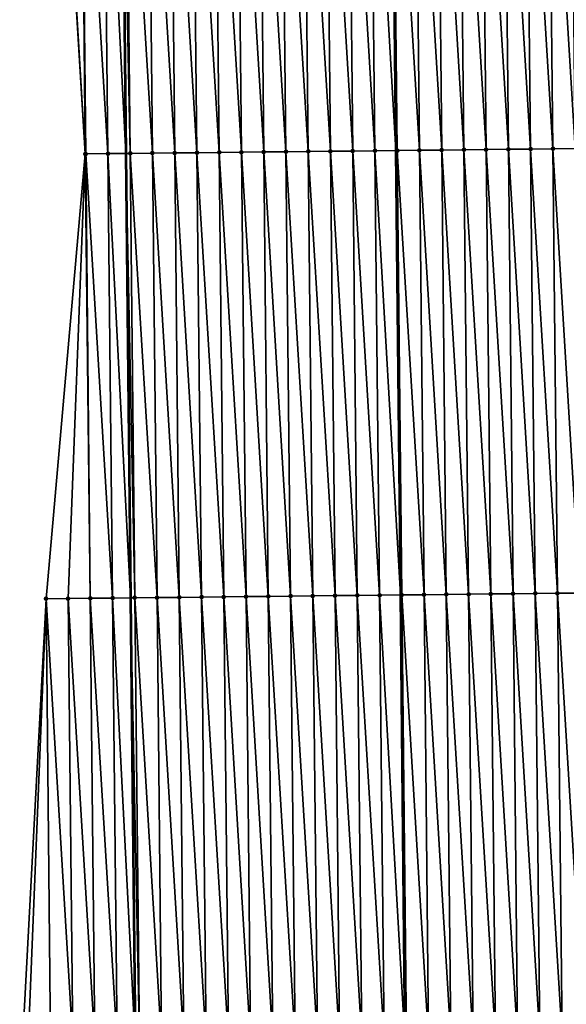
# Model space of a CAD drawing. Header units: feet. Extents: x 2007189 to 2022806, y 818621 to 837694.
# Tile 510 of 656: x 2011318 to 2011343, y 832028 to 832073. Entities that reach past the tile are written whole.
import ezdxf

# ---------------------------------------------------------------- set-up
doc = ezdxf.new("R2010")
doc.units = ezdxf.units.FT
doc.header["$MEASUREMENT"] = 0
for name, color, linetype, lineweight in [('EP_Travel Lane', 172, 'Continuous', 53), ('Road Shots', 141, 'Continuous', 100), ('Road X-Section', 40, 'Continuous', 13), ('STRIPING', 60, 'Continuous', 53)]:
    doc.layers.add(name, color=color, linetype=linetype, lineweight=lineweight)
doc.layers.add('I-77-MM17-21_SB-Surface-Border', color=7, linetype='Continuous')
doc.layers.add('I-77-MM17-21_SB-Surface-TIN', color=7, linetype='Continuous')

msp = doc.modelspace()

# ---------------------------------------------------------------- linework, layer by layer
at = {"layer": 'EP_Travel Lane'}
msp.add_polyline3d([(2011322.837730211, 832086.6567971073, 318.5024106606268), (2011323.04584078, 832066.6776589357, 318.9931472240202), (2011323.252388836, 832046.6844075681, 319.4703391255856), (2011323.458933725, 832026.6914627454, 319.9609785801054), (2011323.665474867, 832006.698880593, 320.4675475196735), (2011323.872024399, 831986.7054863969, 320.9384650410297), (2011324.078583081, 831966.7112063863, 321.3704927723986), (2011324.285135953, 831946.7174888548, 321.8272211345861), (2011324.491693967, 831926.7232735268, 322.2620882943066), (2011324.698259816, 831906.728299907, 322.6636726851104), (2011324.904823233, 831886.7335616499, 323.0755980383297), (2011325.11390593, 831866.7193922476, 323.4672968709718), (2011325.323557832, 831846.7235953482, 323.8211731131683), (2011325.533207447, 831826.7280165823, 324.1884367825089), (2011325.74285616, 831806.7325237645, 324.5609753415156), (2011325.952507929, 831786.7367395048, 324.9156272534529), (2011326.162159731, 831766.7409521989, 325.2700859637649), (2011326.371814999, 831746.7448341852, 325.6042546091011)], dxfattribs=at)
at = {"layer": 'I-77-MM17-21_SB-Surface-Border', "color": 3, "linetype": 'Continuous', "lineweight": -3}
msp.add_polyline3d([(2011326.326654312, 831746.7443031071, 325.6030835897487), (2011325.584563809, 831766.7341490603, 325.254448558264), (2011324.485382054, 831786.7194435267, 324.8749488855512), (2011325.567814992, 831806.7304602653, 324.556126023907), (2011323.544463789, 831826.704540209, 324.1313914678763), (2011322.635318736, 831846.6919875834, 323.7517886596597), (2011321.023721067, 831866.6708252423, 323.3325516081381), (2011320.517351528, 831886.6847395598, 322.9221663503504), (2011319.390506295, 831906.6691406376, 322.4738144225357), (2011318.764602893, 831926.6592149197, 322.0473334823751), (2011318.694981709, 831946.655290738, 321.6320355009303), (2011318.814870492, 831966.6531065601, 321.2071661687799), (2011318.288243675, 831986.6436178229, 320.7548539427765), (2011318.270390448, 832006.6397106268, 320.316821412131), (2011318.389455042, 832026.6361085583, 319.8300902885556), (2011319.452686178, 832046.6426821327, 319.3618739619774), (2011321.215974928, 832066.6576875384, 318.9463018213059), (2011320.000191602, 832086.6238370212, 318.4208472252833)], dxfattribs=at)
at = {"layer": 'I-77-MM17-21_SB-Surface-TIN', "color": 128, "linetype": 'Continuous', "lineweight": -3}
for points in [[(2011332.237498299, 832066.7763541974, 319.1571886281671), (2011332.028230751, 832086.7609413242, 318.6593218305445), (2011331.028294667, 832086.7496282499, 318.6429863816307)], [(2011333.23744085, 832066.7870803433, 319.1745638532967), (2011333.028166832, 832086.7722546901, 318.6756692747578), (2011332.028230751, 832086.7609413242, 318.6593218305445)], [(2011332.237498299, 832066.7763541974, 319.1571886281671), (2011333.23744085, 832066.7870803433, 319.1745638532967), (2011332.028230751, 832086.7609413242, 318.6593218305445)], [(2011334.237383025, 832066.7978429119, 319.193537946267), (2011334.028102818, 832086.783576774, 318.6923750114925), (2011333.028166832, 832086.7722546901, 318.6756692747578)], [(2011333.23744085, 832066.7870803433, 319.1745638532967), (2011334.237383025, 832066.7978429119, 319.193537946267), (2011333.028166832, 832086.7722546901, 318.6756692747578)], [(2011334.028102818, 832086.783576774, 318.6923750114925), (2011335.173482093, 832066.8080471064, 319.216953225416), (2011334.964146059, 832086.7942281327, 318.7101798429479)], [(2011334.237383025, 832066.7978429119, 319.193537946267), (2011335.173482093, 832066.8080471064, 319.216953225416), (2011334.028102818, 832086.783576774, 318.6923750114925)], [(2011335.23732378, 832066.8087430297, 319.2185501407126), (2011335.028038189, 832086.7949551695, 318.7113951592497), (2011334.964146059, 832086.7942281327, 318.7101798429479)], [(2011335.23732378, 832066.8087430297, 319.2185501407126), (2011334.964146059, 832086.7942281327, 318.7101798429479), (2011335.173482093, 832066.8080471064, 319.216953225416)], [(2011336.237263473, 832066.8197458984, 319.2480728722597), (2011336.027972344, 832086.806444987, 318.7349947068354), (2011335.028038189, 832086.7949551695, 318.7113951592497)], [(2011335.23732378, 832066.8087430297, 319.2185501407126), (2011336.237263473, 832066.8197458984, 319.2480728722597), (2011335.028038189, 832086.7949551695, 318.7113951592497)], [(2011337.237203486, 832066.8307177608, 319.2762344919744), (2011337.027906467, 832086.8179376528, 318.7587113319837), (2011336.027972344, 832086.806444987, 318.7349947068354)], [(2011336.237263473, 832066.8197458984, 319.2480728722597), (2011337.237203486, 832066.8307177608, 319.2762344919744), (2011336.027972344, 832086.806444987, 318.7349947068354)], [(2011338.237144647, 832066.8415784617, 319.2995163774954), (2011338.02784061, 832086.8294286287, 318.7823584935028), (2011337.027906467, 832086.8179376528, 318.7587113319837)], [(2011337.237203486, 832066.8307177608, 319.2762344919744), (2011338.237144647, 832066.8415784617, 319.2995163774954), (2011337.027906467, 832086.8179376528, 318.7587113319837)], [(2011339.237086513, 832066.8523709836, 319.319805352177), (2011339.027774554, 832086.8409376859, 318.8067487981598), (2011338.02784061, 832086.8294286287, 318.7823584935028)], [(2011338.237144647, 832066.8415784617, 319.2995163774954), (2011339.237086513, 832066.8523709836, 319.319805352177), (2011338.02784061, 832086.8294286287, 318.7823584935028)], [(2011340.237027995, 832066.8632006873, 319.3417265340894), (2011340.027707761, 832086.8525143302, 318.8339169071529), (2011339.027774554, 832086.8409376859, 318.8067487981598)], [(2011339.237086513, 832066.8523709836, 319.319805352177), (2011340.237027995, 832066.8632006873, 319.3417265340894), (2011339.027774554, 832086.8409376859, 318.8067487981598)], [(2011341.236968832, 832066.8740927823, 319.3663865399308), (2011341.027641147, 832086.8640745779, 318.8604111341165), (2011340.027707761, 832086.8525143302, 318.8339169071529)], [(2011340.237027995, 832066.8632006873, 319.3417265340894), (2011341.236968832, 832066.8740927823, 319.3663865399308), (2011340.027707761, 832086.8525143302, 318.8339169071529)], [(2011342.236909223, 832066.8850280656, 319.392942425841), (2011342.02757502, 832086.8755902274, 318.8850723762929), (2011341.027641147, 832086.8640745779, 318.8604111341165)], [(2011341.236968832, 832066.8740927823, 319.3663865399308), (2011342.236909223, 832066.8850280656, 319.392942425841), (2011341.027641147, 832086.8640745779, 318.8604111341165)], [(2011343.236849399, 832066.8959841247, 319.4204103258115), (2011343.027509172, 832086.8870802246, 318.9086793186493), (2011342.02757502, 832086.8755902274, 318.8850723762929)], [(2011342.236909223, 832066.8850280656, 319.392942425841), (2011343.236849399, 832066.8959841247, 319.4204103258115), (2011342.02757502, 832086.8755902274, 318.8850723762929)], [(2011321.215974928, 832066.6576875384, 318.9463018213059), (2011320.029008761, 832086.6241749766, 318.4218080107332), (2011320.000191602, 832086.6238370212, 318.4208472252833)], [(2011321.215974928, 832066.6576875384, 318.9463018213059), (2011321.02894068, 832086.6358696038, 318.4538252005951), (2011320.029008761, 832086.6241749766, 318.4218080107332)], [(2011322.238075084, 832066.6688699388, 318.9736559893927), (2011322.028873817, 832086.6474526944, 318.481258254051), (2011321.02894068, 832086.6358696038, 318.4538252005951)], [(2011321.238134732, 832066.6579309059, 318.9469355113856), (2011321.02894068, 832086.6358696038, 318.4538252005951), (2011321.215974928, 832066.6576875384, 318.9463018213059)], [(2011321.238134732, 832066.6579309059, 318.9469355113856), (2011322.238075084, 832066.6688699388, 318.9736559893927), (2011321.02894068, 832086.6358696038, 318.4538252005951)], [(2011322.028873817, 832086.6474526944, 318.481258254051), (2011323.04584078, 832066.6776589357, 318.9931472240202), (2011322.837730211, 832086.6567971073, 318.5024106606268)], [(2011322.238075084, 832066.6688699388, 318.9736559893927), (2011323.04584078, 832066.6776589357, 318.9931472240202), (2011322.028873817, 832086.6474526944, 318.481258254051)], [(2011323.238016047, 832066.6797499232, 318.997784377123), (2011323.028807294, 832086.6590045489, 318.5074075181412), (2011322.837730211, 832086.6567971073, 318.5024106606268)], [(2011323.238016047, 832066.6797499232, 318.997784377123), (2011322.837730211, 832086.6567971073, 318.5024106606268), (2011323.04584078, 832066.6776589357, 318.9931472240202)], [(2011324.237957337, 832066.6905981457, 319.0205184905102), (2011324.028741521, 832086.6704877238, 318.5307340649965), (2011323.028807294, 832086.6590045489, 318.5074075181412)], [(2011323.238016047, 832066.6797499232, 318.997784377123), (2011324.237957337, 832066.6905981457, 319.0205184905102), (2011323.028807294, 832086.6590045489, 318.5074075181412)], [(2011325.237899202, 832066.7013907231, 319.0408099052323), (2011325.028676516, 832086.6819006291, 318.55117254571), (2011324.028741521, 832086.6704877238, 318.5307340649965)], [(2011324.237957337, 832066.6905981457, 319.0205184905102), (2011325.237899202, 832066.7013907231, 319.0408099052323), (2011324.028741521, 832086.6704877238, 318.5307340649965)], [(2011326.23784166, 832066.7121259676, 319.0585845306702), (2011326.028612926, 832086.6931838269, 318.5662800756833), (2011325.028676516, 832086.6819006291, 318.55117254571)], [(2011325.237899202, 832066.7013907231, 319.0408099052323), (2011326.23784166, 832066.7121259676, 319.0585845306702), (2011325.028676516, 832086.6819006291, 318.55117254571)], [(2011327.237784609, 832066.722813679, 319.0742725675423), (2011327.028549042, 832086.7044939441, 318.5824939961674), (2011326.028612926, 832086.6931838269, 318.5662800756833)], [(2011326.23784166, 832066.7121259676, 319.0585845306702), (2011327.237784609, 832066.722813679, 319.0742725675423), (2011326.028612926, 832086.6931838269, 318.5662800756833)], [(2011328.237727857, 832066.7334723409, 319.0886853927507), (2011328.02848495, 832086.7158231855, 318.5994939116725), (2011327.028549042, 832086.7044939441, 318.5824939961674)], [(2011327.237784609, 832066.722813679, 319.0742725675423), (2011328.237727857, 832066.7334723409, 319.0886853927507), (2011327.028549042, 832086.7044939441, 318.5824939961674)], [(2011329.237670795, 832066.7441611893, 319.1044233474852), (2011329.028421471, 832086.7270962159, 318.6141835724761), (2011328.02848495, 832086.7158231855, 318.5994939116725)], [(2011328.237727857, 832066.7334723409, 319.0886853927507), (2011329.237670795, 832066.7441611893, 319.1044233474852), (2011328.02848495, 832086.7158231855, 318.5994939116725)], [(2011330.237613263, 832066.7548953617, 319.1221509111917), (2011330.028358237, 832086.7383468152, 318.6279513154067), (2011329.028421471, 832086.7270962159, 318.6141835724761)], [(2011329.237670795, 832066.7441611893, 319.1044233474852), (2011330.237613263, 832066.7548953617, 319.1221509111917), (2011329.028421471, 832086.7270962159, 318.6141835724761)], [(2011331.23755593, 832066.7656102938, 319.1390338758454), (2011331.028294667, 832086.7496282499, 318.6429863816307), (2011330.028358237, 832086.7383468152, 318.6279513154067)], [(2011330.237613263, 832066.7548953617, 319.1221509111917), (2011331.23755593, 832066.7656102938, 319.1390338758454), (2011330.028358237, 832086.7383468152, 318.6279513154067)], [(2011331.23755593, 832066.7656102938, 319.1390338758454), (2011332.237498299, 832066.7763541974, 319.1571886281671), (2011331.028294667, 832086.7496282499, 318.6429863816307)], [(2011337.443746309, 832046.8379725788, 319.7756438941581), (2011337.237203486, 832066.8307177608, 319.2762344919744), (2011336.237263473, 832066.8197458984, 319.2480728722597)], [(2011338.443687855, 832046.8487960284, 319.7972903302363), (2011338.237144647, 832066.8415784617, 319.2995163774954), (2011337.237203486, 832066.8307177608, 319.2762344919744)], [(2011337.443746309, 832046.8379725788, 319.7756438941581), (2011338.443687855, 832046.8487960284, 319.7972903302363), (2011337.237203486, 832066.8307177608, 319.2762344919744)], [(2011339.443630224, 832046.8595398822, 319.8154426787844), (2011339.237086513, 832066.8523709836, 319.319805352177), (2011338.237144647, 832066.8415784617, 319.2995163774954)], [(2011338.443687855, 832046.8487960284, 319.7972903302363), (2011339.443630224, 832046.8595398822, 319.8154426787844), (2011338.237144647, 832066.8415784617, 319.2995163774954)], [(2011340.443571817, 832046.870358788, 319.836889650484), (2011340.237027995, 832066.8632006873, 319.3417265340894), (2011339.237086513, 832066.8523709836, 319.319805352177)], [(2011339.443630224, 832046.8595398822, 319.8154426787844), (2011340.443571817, 832046.870358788, 319.836889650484), (2011339.237086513, 832066.8523709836, 319.319805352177)], [(2011341.443513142, 832046.881203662, 319.8594765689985), (2011341.236968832, 832066.8740927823, 319.3663865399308), (2011340.237027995, 832066.8632006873, 319.3417265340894)], [(2011340.443571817, 832046.870358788, 319.836889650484), (2011341.443513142, 832046.881203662, 319.8594765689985), (2011340.237027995, 832066.8632006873, 319.3417265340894)], [(2011342.443453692, 832046.8921235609, 319.8853569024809), (2011342.236909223, 832066.8850280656, 319.392942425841), (2011341.236968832, 832066.8740927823, 319.3663865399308)], [(2011341.443513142, 832046.881203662, 319.8594765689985), (2011342.443453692, 832046.8921235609, 319.8853569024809), (2011341.236968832, 832066.8740927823, 319.3663865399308)], [(2011343.443393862, 832046.9030802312, 319.9128514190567), (2011343.236849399, 832066.8959841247, 319.4204103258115), (2011342.236909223, 832066.8850280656, 319.392942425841)], [(2011342.443453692, 832046.8921235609, 319.8853569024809), (2011343.443393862, 832046.9030802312, 319.9128514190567), (2011342.236909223, 832066.8850280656, 319.392942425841)], [(2011320.4447432, 832046.6536662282, 319.3941469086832), (2011321.215974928, 832066.6576875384, 318.9463018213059), (2011319.452686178, 832046.6426821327, 319.3618739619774)], [(2011320.4447432, 832046.6536662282, 319.3941469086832), (2011321.444682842, 832046.6646740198, 319.42388553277), (2011321.215974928, 832066.6576875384, 318.9463018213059)], [(2011321.444682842, 832046.6646740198, 319.42388553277), (2011321.238134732, 832066.6579309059, 318.9469355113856), (2011321.215974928, 832066.6576875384, 318.9463018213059)], [(2011322.444623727, 832046.675561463, 319.4483411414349), (2011322.238075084, 832066.6688699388, 318.9736559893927), (2011321.238134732, 832066.6579309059, 318.9469355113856)], [(2011321.444682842, 832046.6646740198, 319.42388553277), (2011322.444623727, 832046.675561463, 319.4483411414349), (2011321.238134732, 832066.6579309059, 318.9469355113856)], [(2011322.238075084, 832066.6688699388, 318.9736559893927), (2011323.252388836, 832046.6844075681, 319.4703391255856), (2011323.04584078, 832066.6776589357, 318.9931472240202)], [(2011322.444623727, 832046.675561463, 319.4483411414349), (2011323.252388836, 832046.6844075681, 319.4703391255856), (2011322.238075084, 832066.6688699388, 318.9736559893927)], [(2011323.444563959, 832046.6865121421, 319.4755726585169), (2011323.238016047, 832066.6797499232, 318.997784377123), (2011323.04584078, 832066.6776589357, 318.9931472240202)], [(2011323.444563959, 832046.6865121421, 319.4755726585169), (2011323.04584078, 832066.6776589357, 318.9931472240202), (2011323.252388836, 832046.6844075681, 319.4703391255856)], [(2011324.444503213, 832046.697557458, 319.5069585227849), (2011324.237957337, 832066.6905981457, 319.0205184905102), (2011323.238016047, 832066.6797499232, 318.997784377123)], [(2011323.444563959, 832046.6865121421, 319.4755726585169), (2011324.444503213, 832046.697557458, 319.5069585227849), (2011323.238016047, 832066.6797499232, 318.997784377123)], [(2011325.444443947, 832046.7084595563, 319.5320574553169), (2011325.237899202, 832066.7013907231, 319.0408099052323), (2011324.237957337, 832066.6905981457, 319.0205184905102)], [(2011324.444503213, 832046.697557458, 319.5069585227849), (2011325.444443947, 832046.7084595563, 319.5320574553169), (2011324.237957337, 832066.6905981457, 319.0205184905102)], [(2011326.444386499, 832046.7191856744, 319.5494312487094), (2011326.23784166, 832066.7121259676, 319.0585845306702), (2011325.237899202, 832066.7013907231, 319.0408099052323)], [(2011325.444443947, 832046.7084595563, 319.5320574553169), (2011326.444386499, 832046.7191856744, 319.5494312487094), (2011325.237899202, 832066.7013907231, 319.0408099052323)], [(2011327.444329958, 832046.7298239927, 319.5629508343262), (2011327.237784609, 832066.722813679, 319.0742725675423), (2011326.23784166, 832066.7121259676, 319.0585845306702)], [(2011326.444386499, 832046.7191856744, 319.5494312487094), (2011327.444329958, 832046.7298239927, 319.5629508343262), (2011326.23784166, 832066.7121259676, 319.0585845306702)], [(2011328.444273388, 832046.7404651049, 319.5765930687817), (2011328.237727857, 832066.7334723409, 319.0886853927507), (2011327.237784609, 832066.722813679, 319.0742725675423)], [(2011327.444329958, 832046.7298239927, 319.5629508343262), (2011328.444273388, 832046.7404651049, 319.5765930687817), (2011327.237784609, 832066.722813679, 319.0742725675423)], [(2011329.444216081, 832046.7511775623, 319.5933671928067), (2011329.237670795, 832066.7441611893, 319.1044233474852), (2011328.237727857, 832066.7334723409, 319.0886853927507)], [(2011328.444273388, 832046.7404651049, 319.5765930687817), (2011329.444216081, 832046.7511775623, 319.5933671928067), (2011328.237727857, 832066.7334723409, 319.0886853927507)], [(2011330.444157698, 832046.7619941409, 319.61471200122), (2011330.237613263, 832066.7548953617, 319.1221509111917), (2011329.237670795, 832066.7441611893, 319.1044233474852)], [(2011329.444216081, 832046.7511775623, 319.5933671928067), (2011330.444157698, 832046.7619941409, 319.61471200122), (2011329.237670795, 832066.7441611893, 319.1044233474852)], [(2011331.444099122, 832046.772829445, 319.6368788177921), (2011331.23755593, 832066.7656102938, 319.1390338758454), (2011330.237613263, 832066.7548953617, 319.1221509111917)], [(2011330.444157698, 832046.7619941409, 319.61471200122), (2011331.444099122, 832046.772829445, 319.6368788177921), (2011330.237613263, 832066.7548953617, 319.1221509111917)], [(2011332.444041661, 832046.7835568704, 319.6543100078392), (2011332.237498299, 832066.7763541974, 319.1571886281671), (2011331.23755593, 832066.7656102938, 319.1390338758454)], [(2011331.444099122, 832046.772829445, 319.6368788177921), (2011332.444041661, 832046.7835568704, 319.6543100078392), (2011331.23755593, 832066.7656102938, 319.1390338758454)], [(2011333.443983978, 832046.7943056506, 319.6726786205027), (2011333.23744085, 832066.7870803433, 319.1745638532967), (2011332.237498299, 832066.7763541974, 319.1571886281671)], [(2011332.444041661, 832046.7835568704, 319.6543100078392), (2011333.443983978, 832046.7943056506, 319.6726786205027), (2011332.237498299, 832066.7763541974, 319.1571886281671)], [(2011334.443924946, 832046.805185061, 319.6967815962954), (2011334.237383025, 832066.7978429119, 319.193537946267), (2011333.23744085, 832066.7870803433, 319.1745638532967)], [(2011333.443983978, 832046.7943056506, 319.6726786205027), (2011334.443924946, 832046.805185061, 319.6967815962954), (2011333.23744085, 832066.7870803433, 319.1745638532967)], [(2011334.237383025, 832066.7978429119, 319.193537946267), (2011335.380023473, 832046.8154419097, 319.7225080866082), (2011335.173482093, 832066.8080471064, 319.216953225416)], [(2011334.443924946, 832046.805185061, 319.6967815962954), (2011335.380023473, 832046.8154419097, 319.7225080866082), (2011334.237383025, 832066.7978429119, 319.193537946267)], [(2011335.44386512, 832046.816141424, 319.7242626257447), (2011335.23732378, 832066.8087430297, 319.2185501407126), (2011335.173482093, 832066.8080471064, 319.216953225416)], [(2011335.44386512, 832046.816141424, 319.7242626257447), (2011335.173482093, 832066.8080471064, 319.216953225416), (2011335.380023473, 832046.8154419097, 319.7225080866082)], [(2011336.443805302, 832046.8270968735, 319.7517035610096), (2011336.237263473, 832066.8197458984, 319.2480728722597), (2011335.23732378, 832066.8087430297, 319.2185501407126)], [(2011335.44386512, 832046.816141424, 319.7242626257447), (2011336.443805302, 832046.8270968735, 319.7517035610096), (2011335.23732378, 832066.8087430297, 319.2185501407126)], [(2011336.443805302, 832046.8270968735, 319.7517035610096), (2011337.443746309, 832046.8379725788, 319.7756438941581), (2011336.237263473, 832066.8197458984, 319.2480728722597)], [(2011342.650003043, 832026.8987464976, 320.3570259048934), (2011342.443453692, 832046.8921235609, 319.8853569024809), (2011341.443513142, 832046.881203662, 319.8594765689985)], [(2011343.649944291, 832026.9095988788, 320.3799425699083), (2011343.443393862, 832046.9030802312, 319.9128514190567), (2011342.443453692, 832046.8921235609, 319.8853569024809)], [(2011342.650003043, 832026.8987464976, 320.3570259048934), (2011343.649944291, 832026.9095988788, 320.3799425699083), (2011342.443453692, 832046.8921235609, 319.8853569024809)], [(2011318.389455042, 832026.6361085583, 319.8300902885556), (2011318.651405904, 832026.638986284, 319.8376197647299), (2011319.452686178, 832046.6426821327, 319.3618739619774)], [(2011319.651345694, 832026.6499797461, 319.8667295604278), (2011319.452686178, 832046.6426821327, 319.3618739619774), (2011318.651405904, 832026.638986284, 319.8376197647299)], [(2011320.651284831, 832026.6610364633, 319.8986161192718), (2011320.4447432, 832046.6536662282, 319.3941469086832), (2011319.452686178, 832046.6426821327, 319.3618739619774)], [(2011319.651345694, 832026.6499797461, 319.8667295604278), (2011320.651284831, 832026.6610364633, 319.8986161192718), (2011319.452686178, 832046.6426821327, 319.3618739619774)], [(2011321.651224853, 832026.6720074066, 319.9267373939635), (2011321.444682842, 832046.6646740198, 319.42388553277), (2011320.4447432, 832046.6536662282, 319.3941469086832)], [(2011320.651284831, 832026.6610364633, 319.8986161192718), (2011321.651224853, 832026.6720074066, 319.9267373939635), (2011320.4447432, 832046.6536662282, 319.3941469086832)], [(2011322.651167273, 832026.6827463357, 319.9446737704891), (2011322.444623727, 832046.675561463, 319.4483411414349), (2011321.444682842, 832046.6646740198, 319.42388553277)], [(2011321.651224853, 832026.6720074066, 319.9267373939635), (2011322.651167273, 832026.6827463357, 319.9446737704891), (2011321.444682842, 832046.6646740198, 319.42388553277)], [(2011322.444623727, 832046.675561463, 319.4483411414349), (2011323.458933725, 832026.6914627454, 319.9609785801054), (2011323.252388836, 832046.6844075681, 319.4703391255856)], [(2011322.651167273, 832026.6827463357, 319.9446737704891), (2011323.458933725, 832026.6914627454, 319.9609785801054), (2011322.444623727, 832046.675561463, 319.4483411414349)], [(2011323.651109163, 832026.6935364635, 319.964857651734), (2011323.444563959, 832046.6865121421, 319.4755726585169), (2011323.252388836, 832046.6844075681, 319.4703391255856)], [(2011323.651109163, 832026.6935364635, 319.964857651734), (2011323.252388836, 832046.6844075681, 319.4703391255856), (2011323.458933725, 832026.6914627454, 319.9609785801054)], [(2011324.651048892, 832026.7045358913, 319.9942293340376), (2011324.444503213, 832046.697557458, 319.5069585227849), (2011323.444563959, 832046.6865121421, 319.4755726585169)], [(2011323.651109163, 832026.6935364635, 319.964857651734), (2011324.651048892, 832026.7045358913, 319.9942293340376), (2011323.444563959, 832046.6865121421, 319.4755726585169)], [(2011325.650992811, 832026.7151296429, 320.0057927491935), (2011325.444443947, 832046.7084595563, 319.5320574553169), (2011324.444503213, 832046.697557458, 319.5069585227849)], [(2011324.651048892, 832026.7045358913, 319.9942293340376), (2011325.650992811, 832026.7151296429, 320.0057927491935), (2011324.444503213, 832046.697557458, 319.5069585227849)], [(2011326.650936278, 832026.7257672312, 320.0192804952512), (2011326.444386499, 832046.7191856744, 319.5494312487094), (2011325.444443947, 832046.7084595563, 319.5320574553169)], [(2011325.650992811, 832026.7151296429, 320.0057927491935), (2011326.650936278, 832026.7257672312, 320.0192804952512), (2011325.444443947, 832046.7084595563, 319.5320574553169)], [(2011327.65087704, 832026.7366665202, 320.0442563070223), (2011327.444329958, 832046.7298239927, 319.5629508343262), (2011326.444386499, 832046.7191856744, 319.5494312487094)], [(2011326.650936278, 832026.7257672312, 320.0192804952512), (2011327.65087704, 832026.7366665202, 320.0442563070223), (2011326.444386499, 832046.7191856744, 319.5494312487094)], [(2011328.650818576, 832026.7474910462, 320.0659501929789), (2011328.444273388, 832046.7404651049, 319.5765930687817), (2011327.444329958, 832046.7298239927, 319.5629508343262)], [(2011327.65087704, 832026.7366665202, 320.0442563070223), (2011328.650818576, 832026.7474910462, 320.0659501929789), (2011327.444329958, 832046.7298239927, 319.5629508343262)], [(2011329.650760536, 832026.758274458, 320.0858392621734), (2011329.444216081, 832046.7511775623, 319.5933671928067), (2011328.444273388, 832046.7404651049, 319.5765930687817)], [(2011328.650818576, 832026.7474910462, 320.0659501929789), (2011329.650760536, 832026.758274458, 320.0858392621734), (2011328.444273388, 832046.7404651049, 319.5765930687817)], [(2011330.650703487, 832026.7689619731, 320.1015186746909), (2011330.444157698, 832046.7619941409, 319.61471200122), (2011329.444216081, 832046.7511775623, 319.5933671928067)], [(2011329.650760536, 832026.758274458, 320.0858392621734), (2011330.650703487, 832026.7689619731, 320.1015186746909), (2011329.444216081, 832046.7511775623, 319.5933671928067)], [(2011331.650648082, 832026.7794902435, 320.1102076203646), (2011331.444099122, 832046.772829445, 319.6368788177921), (2011330.444157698, 832046.7619941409, 319.61471200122)], [(2011330.650703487, 832026.7689619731, 320.1015186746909), (2011331.650648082, 832026.7794902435, 320.1102076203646), (2011330.444157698, 832046.7619941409, 319.61471200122)], [(2011332.650588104, 832026.7904612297, 320.1383307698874), (2011332.444041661, 832046.7835568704, 319.6543100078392), (2011331.444099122, 832046.772829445, 319.6368788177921)], [(2011331.650648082, 832026.7794902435, 320.1102076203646), (2011332.650588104, 832026.7904612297, 320.1383307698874), (2011331.444099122, 832046.772829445, 319.6368788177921)], [(2011333.650529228, 832026.801325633, 320.1617751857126), (2011333.443983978, 832046.7943056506, 319.6726786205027), (2011332.444041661, 832046.7835568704, 319.6543100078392)], [(2011332.650588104, 832026.7904612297, 320.1383307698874), (2011333.650529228, 832026.801325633, 320.1617751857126), (2011332.444041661, 832046.7835568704, 319.6543100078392)], [(2011334.650471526, 832026.8120762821, 320.1802260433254), (2011334.443924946, 832046.805185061, 319.6967815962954), (2011333.443983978, 832046.7943056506, 319.6726786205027)], [(2011333.650529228, 832026.801325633, 320.1617751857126), (2011334.650471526, 832026.8120762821, 320.1802260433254), (2011333.443983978, 832046.7943056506, 319.6726786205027)], [(2011334.443924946, 832046.805185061, 319.6967815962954), (2011335.586571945, 832026.8221502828, 320.1979261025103), (2011335.380023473, 832046.8154419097, 319.7225080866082)], [(2011334.650471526, 832026.8120762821, 320.1802260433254), (2011335.586571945, 832026.8221502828, 320.1979261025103), (2011334.443924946, 832046.805185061, 319.6967815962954)], [(2011335.650413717, 832026.8228373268, 320.1991332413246), (2011335.44386512, 832046.816141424, 319.7242626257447), (2011335.380023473, 832046.8154419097, 319.7225080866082)], [(2011335.650413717, 832026.8228373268, 320.1991332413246), (2011335.380023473, 832046.8154419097, 319.7225080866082), (2011335.586571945, 832026.8221502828, 320.1979261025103)], [(2011336.650353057, 832026.8338743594, 320.2301556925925), (2011336.443805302, 832046.8270968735, 319.7517035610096), (2011335.44386512, 832046.816141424, 319.7242626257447)], [(2011335.650413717, 832026.8228373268, 320.1991332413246), (2011336.650353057, 832026.8338743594, 320.2301556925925), (2011335.44386512, 832046.816141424, 319.7242626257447)], [(2011337.650295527, 832026.8446084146, 320.2478781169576), (2011337.443746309, 832046.8379725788, 319.7756438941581), (2011336.443805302, 832046.8270968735, 319.7517035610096)], [(2011336.650353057, 832026.8338743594, 320.2301556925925), (2011337.650295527, 832026.8446084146, 320.2478781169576), (2011336.443805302, 832046.8270968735, 319.7517035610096)], [(2011338.650237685, 832026.8553726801, 320.2669266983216), (2011338.443687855, 832046.8487960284, 319.7972903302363), (2011337.443746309, 832046.8379725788, 319.7756438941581)], [(2011337.650295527, 832026.8446084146, 320.2478781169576), (2011338.650237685, 832026.8553726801, 320.2669266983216), (2011337.443746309, 832046.8379725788, 319.7756438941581)], [(2011339.65017859, 832026.8662581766, 320.2912970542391), (2011339.443630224, 832046.8595398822, 319.8154426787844), (2011338.443687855, 832046.8487960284, 319.7972903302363)], [(2011338.650237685, 832026.8553726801, 320.2669266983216), (2011339.65017859, 832026.8662581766, 320.2912970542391), (2011338.443687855, 832046.8487960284, 319.7972903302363)], [(2011340.65012019, 832026.8770763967, 320.3127141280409), (2011340.443571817, 832046.870358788, 319.836889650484), (2011339.443630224, 832046.8595398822, 319.8154426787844)], [(2011339.65017859, 832026.8662581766, 320.2912970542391), (2011340.65012019, 832026.8770763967, 320.3127141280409), (2011339.443630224, 832046.8595398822, 319.8154426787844)], [(2011341.650061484, 832026.8879242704, 320.3354329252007), (2011341.443513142, 832046.881203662, 319.8594765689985), (2011340.443571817, 832046.870358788, 319.836889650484)], [(2011340.65012019, 832026.8770763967, 320.3127141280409), (2011341.650061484, 832026.8879242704, 320.3354329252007), (2011340.443571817, 832046.870358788, 319.836889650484)], [(2011341.650061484, 832026.8879242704, 320.3354329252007), (2011342.650003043, 832026.8987464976, 320.3570259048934), (2011341.443513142, 832046.881203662, 319.8594765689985)]]:
    msp.add_3dface(points, dxfattribs=at)
at = {"layer": 'Road Shots', "lineweight": 100}
for p in [(2011337.237203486, 832066.8307177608, 319.2762344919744), (2011338.237144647, 832066.8415784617, 319.2995163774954), (2011339.237086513, 832066.8523709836, 319.319805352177), (2011340.237027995, 832066.8632006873, 319.3417265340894), (2011341.236968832, 832066.8740927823, 319.3663865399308), (2011342.236909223, 832066.8850280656, 319.392942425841), (2011321.215974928, 832066.6576875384, 318.9463018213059), (2011321.238134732, 832066.6579309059, 318.9469355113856), (2011322.238075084, 832066.6688699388, 318.9736559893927), (2011323.238016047, 832066.6797499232, 318.997784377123), (2011324.237957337, 832066.6905981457, 319.0205184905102), (2011325.237899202, 832066.7013907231, 319.0408099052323), (2011326.23784166, 832066.7121259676, 319.0585845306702), (2011327.237784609, 832066.722813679, 319.0742725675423), (2011328.237727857, 832066.7334723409, 319.0886853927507), (2011329.237670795, 832066.7441611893, 319.1044233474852), (2011330.237613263, 832066.7548953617, 319.1221509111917), (2011331.23755593, 832066.7656102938, 319.1390338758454), (2011332.237498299, 832066.7763541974, 319.1571886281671), (2011333.23744085, 832066.7870803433, 319.1745638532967), (2011334.237383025, 832066.7978429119, 319.193537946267), (2011335.23732378, 832066.8087430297, 319.2185501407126), (2011336.237263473, 832066.8197458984, 319.2480728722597), (2011342.443453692, 832046.8921235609, 319.8853569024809), (2011319.452686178, 832046.6426821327, 319.3618739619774), (2011320.4447432, 832046.6536662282, 319.3941469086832), (2011321.444682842, 832046.6646740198, 319.42388553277), (2011322.444623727, 832046.675561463, 319.4483411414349), (2011323.444563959, 832046.6865121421, 319.4755726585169), (2011324.444503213, 832046.697557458, 319.5069585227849), (2011325.444443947, 832046.7084595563, 319.5320574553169), (2011326.444386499, 832046.7191856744, 319.5494312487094), (2011327.444329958, 832046.7298239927, 319.5629508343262), (2011328.444273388, 832046.7404651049, 319.5765930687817), (2011329.444216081, 832046.7511775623, 319.5933671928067), (2011330.444157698, 832046.7619941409, 319.61471200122), (2011331.444099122, 832046.772829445, 319.6368788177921), (2011332.444041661, 832046.7835568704, 319.6543100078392), (2011333.443983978, 832046.7943056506, 319.6726786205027), (2011334.443924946, 832046.805185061, 319.6967815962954), (2011335.44386512, 832046.816141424, 319.7242626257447), (2011336.443805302, 832046.8270968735, 319.7517035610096), (2011337.443746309, 832046.8379725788, 319.7756438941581), (2011338.443687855, 832046.8487960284, 319.7972903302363), (2011339.443630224, 832046.8595398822, 319.8154426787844), (2011340.443571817, 832046.870358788, 319.836889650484), (2011341.443513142, 832046.881203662, 319.8594765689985)]:
    msp.add_point(p, dxfattribs=at)
at = {"layer": 'Road X-Section', "extrusion": (0.01032765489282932, -0.9996872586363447, 0.02277552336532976), "elevation": -811026.9404601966, "flags": 128}
msp.add_lwpolyline([(2019851.442317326, 18795.56852441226), (2019850.442317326, 18795.61780730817), (2019849.442317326, 18795.6619610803), (2019848.442317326, 18795.70362804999), (2019847.442317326, 18795.73620611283), (2019846.442317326, 18795.76305628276), (2019845.442317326, 18795.78779000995), (2019844.442317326, 18795.80640721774), (2019843.442317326, 18795.81955785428), (2019842.442317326, 18795.83085086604), (2019841.442317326, 18795.84564561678), (2019840.442317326, 18795.86115710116), (2019839.442317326, 18795.87425703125), (2019838.442317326, 18795.88749994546), (2019837.442317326, 18795.90288585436), (2019836.442317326, 18795.91787636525), (2019835.442317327, 18795.92889557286), (2019835.100441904, 18795.9303301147), (2019834.846346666, 18795.92988168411), (2019834.442317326, 18795.92720545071), (2019834.288632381, 18795.92544668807), (2019833.442317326, 18795.91006433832), (2019832.442317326, 18795.88575166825), (2019831.442317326, 18795.85901099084), (2019830.442317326, 18795.83153596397), (2019829.442317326, 18795.80497318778), (2019828.442317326, 18795.78030678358), (2019827.442317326, 18795.75837991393), (2019826.442317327, 18795.73808567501), (2019825.442317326, 18795.71479774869), (2019824.442317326, 18795.68662882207), (2019823.442317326, 18795.65709843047), (2019822.442317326, 18795.63207974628), (2019821.442317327, 18795.61310073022), (2019820.442317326, 18795.59572099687), (2019819.442317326, 18795.57756153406), (2019818.442317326, 18795.56067418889), (2019817.442317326, 18795.54294202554), (2019816.442317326, 18795.52719998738), (2019815.442317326, 18795.51278342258), (2019814.442317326, 18795.49709131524), (2019813.442317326, 18795.47931207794), (2019812.442317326, 18795.45901539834), (2019811.442317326, 18795.43627538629), (2019810.442317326, 18795.41214073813), (2019809.442317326, 18795.38541332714), (2019809.42015619, 18795.38477947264)], dxfattribs=at)
at = {"layer": 'Road X-Section', "extrusion": (0.01032765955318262, -0.9996872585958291, 0.02277552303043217), "elevation": -811006.9310530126, "flags": 128}
msp.add_lwpolyline([(2019852.446099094, 18795.55281778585), (2019851.446099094, 18795.60027961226), (2019850.446099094, 18795.64710276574), (2019849.446099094, 18795.6869844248), (2019848.446099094, 18795.73075903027), (2019847.446099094, 18795.77469772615), (2019846.446099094, 18795.79652445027), (2019845.446099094, 18795.81927188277), (2019844.446099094, 18795.84088170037), (2019843.446099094, 18795.85674072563), (2019842.446099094, 18795.8642996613), (2019841.446099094, 18795.87140041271), (2019840.446099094, 18795.88372233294), (2019839.446099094, 18795.89856037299), (2019838.446099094, 18795.91415371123), (2019837.446099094, 18795.9354574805), (2019836.446099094, 18795.9554312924), (2019835.446099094, 18795.97220452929), (2019835.145695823, 18795.97343034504), (2019834.980267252, 18795.97315737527), (2019834.446099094, 18795.96768070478), (2019834.370267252, 18795.966485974), (2019833.446099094, 18795.94586221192), (2019832.446099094, 18795.91911578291), (2019831.446099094, 18795.89546507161), (2019830.446099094, 18795.86796342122), (2019829.446099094, 18795.84207637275), (2019828.446099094, 18795.81948359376), (2019827.446099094, 18795.79803105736), (2019826.446099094, 18795.77987399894), (2019825.446099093, 18795.75822194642), (2019824.446099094, 18795.73427540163), (2019823.446099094, 18795.70682734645), (2019822.446099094, 18795.67933918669), (2019821.446099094, 18795.65522995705), (2019820.446099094, 18795.63685657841), (2019819.446099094, 18795.61942086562), (2019818.446099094, 18795.59724829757), (2019817.446099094, 18795.57589795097), (2019816.446099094, 18795.55911947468), (2019815.446099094, 18795.54547370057), (2019814.446099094, 18795.53195060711), (2019813.446099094, 18795.51457230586), (2019812.446099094, 18795.48946686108), (2019811.446099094, 18795.45807285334), (2019810.446099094, 18795.43083427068), (2019809.446099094, 18795.40637231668), (2019808.446099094, 18795.37662597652), (2019807.453981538, 18795.34434465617)], dxfattribs=at)
at = {"layer": 'STRIPING'}
msp.add_polyline3d([(2011334.964146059, 832086.7942281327, 318.7101798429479), (2011335.173482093, 832066.8080471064, 319.216953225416), (2011335.380023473, 832046.8154419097, 319.7225080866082), (2011335.586571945, 832026.8221502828, 320.1979261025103), (2011335.79312156, 832006.8287479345, 320.668487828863), (2011335.99966379, 831986.8360605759, 321.1704339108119), (2011336.206208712, 831966.8431125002, 321.6609330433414), (2011336.412775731, 831946.8480255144, 322.0575429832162), (2011336.619329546, 831926.8542167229, 322.5102586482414), (2011336.825893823, 831906.8593952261, 322.9185208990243), (2011337.032458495, 831886.8645353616, 323.325103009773), (2011337.257668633, 831866.8610042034, 323.7088168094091), (2011337.488777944, 831846.8655607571, 324.0694546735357), (2011337.719890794, 831826.8698110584, 324.4112968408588), (2011337.951000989, 831806.8742910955, 324.7672386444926), (2011338.182108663, 831786.8789891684, 325.1365619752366), (2011338.413216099, 831766.883707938, 325.5071527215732), (2011338.644333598, 831746.8875559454, 325.8243047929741)], dxfattribs=at)

doc.saveas('drawing.dxf')
